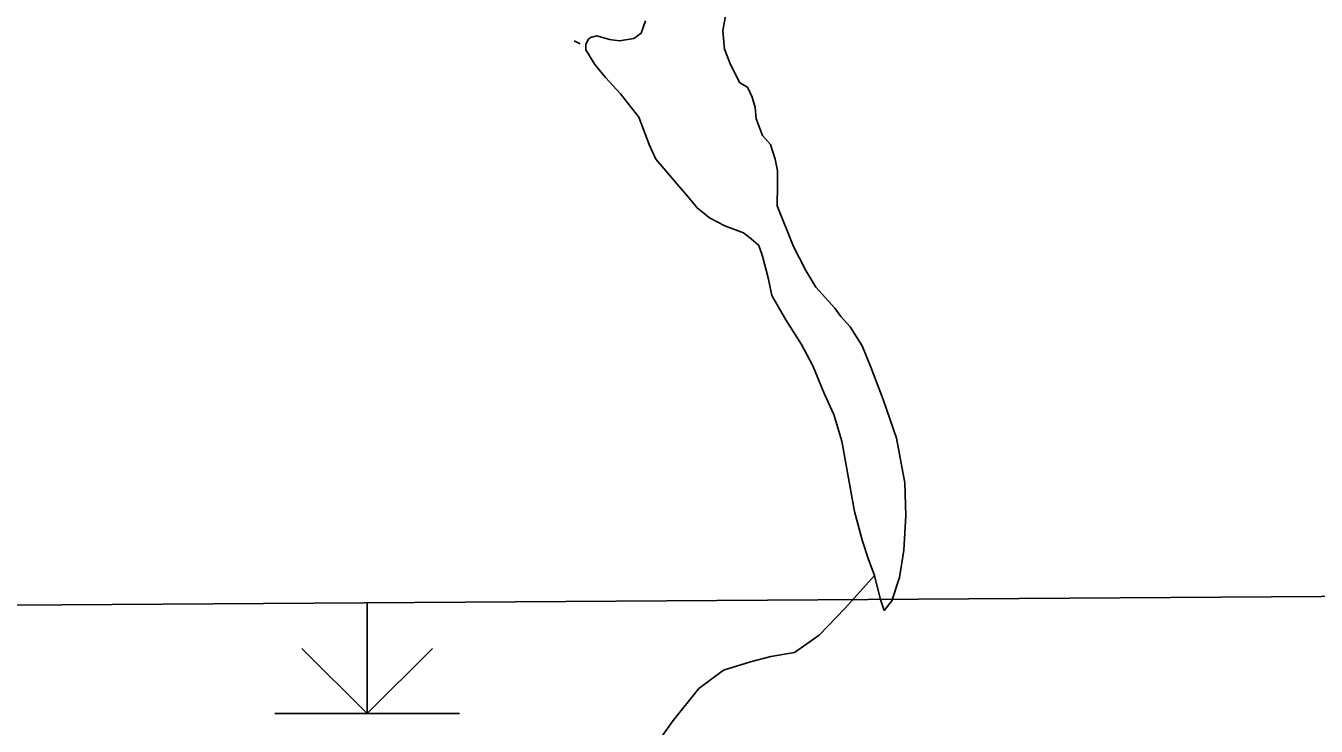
# Model space of a CAD drawing. Extents: x 813775 to 1157140, y 1757555 to 1979907.
# Drawn here: x 1032051 to 1039048, y 1808430 to 1812229 of the extents above; entities that cross this region are included whole.
import ezdxf

# ---------------------------------------------------------------- set-up
doc = ezdxf.new("R2010")
doc.units = 0
for name, color, linetype in [('Level 35', 7, 'Continuous'), ('Level 4', 7, 'Continuous'), ('Level 44', 7, 'Continuous')]:
    doc.layers.add(name, color=color, linetype=linetype)

msp = doc.modelspace()

# ---------------------------------------------------------------- linework, layer by layer
at = {"layer": 'Level 35'}
for points in [[(1035844.3, 1812283.1), (1035830.3, 1812202.2), (1035838.7, 1812101.7), (1035872.2, 1812018), (1035922.4, 1811920.3), (1035964.2, 1811896.6)], [(1035431.5, 1811584.1), (1035375.7, 1811733.4), (1035275.3, 1811859), (1035194.4, 1811948.3), (1035135.8, 1812018), (1035088.4, 1812099), (1035088.4, 1812126.9), (1035099.5, 1812154.8), (1035113.5, 1812165.9), (1035147, 1812174.3), (1035216.7, 1812154.8), (1035269.7, 1812146.4), (1035347.8, 1812160.3), (1035386.8, 1812188.3), (1035411.9, 1812255.2)], [(1035024, 1812147.3), (1035056.9, 1812131)], [(1036125.2, 1811252.8), (1036126, 1811366.4), (1036126, 1811441.7), (1036114.9, 1811505.9), (1036089.8, 1811584.1), (1036045.1, 1811634.3), (1036011.7, 1811723.6), (1036006.1, 1811785), (1035989.3, 1811840.8), (1035964.2, 1811896.6)], [(1036172.6, 1810633.5), (1036095.3, 1810766.4), (1036075.8, 1810861.3), (1036045.1, 1810978.5), (1036025.6, 1811037.1), (1035983.8, 1811073.4), (1035941.9, 1811106.8), (1035841.5, 1811143.1), (1035757.8, 1811187.8), (1035690.9, 1811240.8), (1035640.7, 1811302.2), (1035582.1, 1811369.2), (1035520.7, 1811441.7), (1035467.7, 1811505.9), (1035431.5, 1811584.1)], [(1036432, 1810121.1), (1036476.6, 1809976), (1036515.7, 1809755.5), (1036543.6, 1809593.7), (1036588.2, 1809434.6), (1036618.9, 1809339.7), (1036652.4, 1809247.6), (1036683.1, 1809122), (1036705.4, 1809057.9), (1036747.2, 1809110.9), (1036789.1, 1809236.5), (1036811.4, 1809384.4), (1036822.5, 1809571.4), (1036817, 1809750), (1036772.3, 1809992.8), (1036699.8, 1810202.1), (1036632.9, 1810377.9), (1036585.4, 1810493.7), (1036521.3, 1810597), (1036471.1, 1810652.8), (1036437.6, 1810697.4), (1036334.4, 1810811.8), (1036281.4, 1810901.1), (1036214.4, 1811032.3), (1036125.2, 1811252.8)], [(1036432, 1810121.1), (1036381.8, 1810231.7), (1036317.7, 1810385.1), (1036256.3, 1810499.6), (1036172.6, 1810633.5)], [(1036652.4, 1809247.6), (1036493.1, 1809069.7), (1036353.6, 1808924.6), (1036219.7, 1808829.7), (1036091.4, 1808807.4), (1035979.9, 1808779.5), (1035834.8, 1808734.8), (1035700.9, 1808634.4), (1035561.4, 1808461.3), (1035371.8, 1808193.4), (1035221.1, 1807947.9), (1035136.1, 1807799.7)]]:
    msp.add_lwpolyline(points, dxfattribs=at)
at = {"layer": 'Level 4'}
msp.add_lwpolyline([(1031972.7, 1809086.9), (1039897.3, 1809139.3)], dxfattribs=at)
at = {"layer": 'Level 44'}
for p, q in [((1033901.7, 1809098.4), (1033901.7, 1808498.4)), ((1033901.7, 1808498.4), (1033548.2, 1808851.9)), ((1033901.7, 1808498.4), (1034255.3, 1808851.9)), ((1033401.7, 1808498.4), (1034401.7, 1808498.4))]:
    msp.add_line(p, q, dxfattribs=at)

doc.saveas('drawing.dxf')
